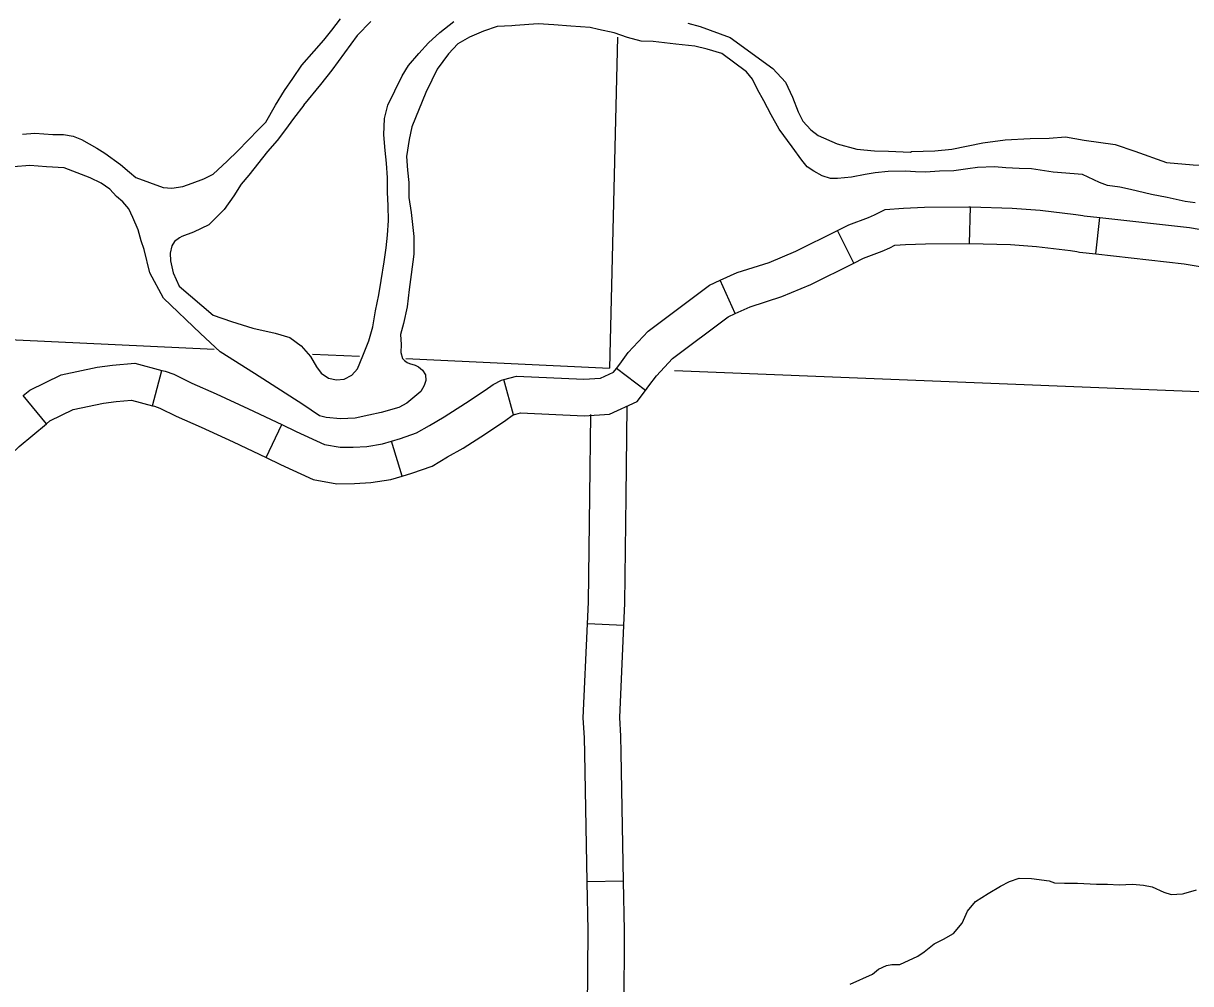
# Model space of a CAD drawing. Extents: x 1196286 to 1268366, y 2040822 to 2082115.
# Drawn here: x 1233761 to 1235560, y 2054453 to 2055934 of the extents above; entities that cross this region are included whole.
import ezdxf

# ---------------------------------------------------------------- set-up
doc = ezdxf.new("R2010")
doc.units = 0
for name, color, linetype in [('60', 7, 'Continuous'), ('61', 7, 'Continuous'), ('62', 7, 'Continuous'), ('Level 69', 7, 'Continuous'), ('Level 74', 7, 'Continuous')]:
    doc.layers.add(name, color=color, linetype=linetype)

msp = doc.modelspace()

# ---------------------------------------------------------------- linework, layer by layer
at = {"layer": '60'}
for points in [[(1234676.5, 2055912.9), (1234664.4, 2055402.1)], [(1233650.7, 2055450.9), (1234054.7, 2055431.4)], [(1234206.3, 2055424.1), (1234279.1, 2055420.6)], [(1234350.2, 2055417.2), (1234664.4, 2055402.1)], [(1236291.5, 2055337.2), (1234764.4, 2055398.1)]]:
    msp.add_lwpolyline(points, dxfattribs=at)
at = {"layer": '61'}
for p, q in [((1235219.3, 2055594.6), (1235220.7, 2055650.9)), ((1235414, 2055578.6), (1235420.2, 2055634.5)), ((1235040.9, 2055564.2), (1235016, 2055614.7)), ((1234858.1, 2055486.6), (1234834.9, 2055537.8)), ((1233959.8, 2055344.5), (1233974, 2055398.9)), ((1234719.8, 2055367.8), (1234674.9, 2055401.8)), ((1234516.2, 2055330.6), (1234501.5, 2055384.9)), ((1233796.6, 2055316.7), (1233760.6, 2055360)), ((1234135, 2055264.5), (1234159.1, 2055315.3)), ((1234344.5, 2055236), (1234328.1, 2055289.8))]:
    msp.add_line(p, q, dxfattribs=at)
for points in [[(1235016, 2055614.7), (1235033.5, 2055623.3), (1235063.5, 2055634.9), (1235072.8, 2055638.8), (1235089.2, 2055647.2), (1235117.8, 2055649), (1235150.2, 2055650.4), (1235218.5, 2055650.9), (1235220.7, 2055650.9)], [(1235220.7, 2055650.9), (1235285.2, 2055649.3), (1235328.1, 2055646.1), (1235383.2, 2055639.4), (1235393.9, 2055637.5), (1235395.9, 2055637.2), (1235420.2, 2055634.5)], [(1235420.2, 2055634.5), (1235558.4, 2055619.1), (1235612, 2055609.8), (1235618, 2055608.8)], [(1234834.9, 2055537.8), (1234861.1, 2055549.6), (1234910.5, 2055565.4), (1234951.4, 2055582.7), (1235016, 2055614.7)], [(1235040.9, 2055564.2), (1235056.1, 2055571.7), (1235084.6, 2055582.7), (1235096.6, 2055587.8), (1235104.4, 2055591.8), (1235120.7, 2055592.8), (1235151.7, 2055594.1), (1235218.1, 2055594.7), (1235219.3, 2055594.6)], [(1235219.3, 2055594.6), (1235282.4, 2055593.1), (1235322.6, 2055590.1), (1235374.9, 2055583.7), (1235385, 2055582), (1235388.8, 2055581.4), (1235414, 2055578.6)], [(1235414, 2055578.6), (1235550.5, 2055563.4), (1235602.6, 2055554.4), (1235608.7, 2055553.3)], [(1234858.1, 2055486.6), (1234881.3, 2055497), (1234930.1, 2055512.6), (1234974.8, 2055531.6), (1235040.9, 2055564.2)], [(1234674.9, 2055401.8), (1234680.1, 2055408.5), (1234693.2, 2055426.5), (1234723.7, 2055459.3), (1234818.4, 2055530.4), (1234834.9, 2055537.8)], [(1234719.8, 2055367.8), (1234725.2, 2055374.9), (1234736.7, 2055390.6), (1234761.5, 2055417.3), (1234847.2, 2055481.6), (1234858.1, 2055486.6)], [(1233760.6, 2055360), (1233770.9, 2055368.5), (1233819.1, 2055392), (1233874.5, 2055404), (1233897.9, 2055407.1), (1233932.3, 2055409.8), (1233974, 2055398.9)], [(1233974, 2055398.9), (1233979.2, 2055397.5), (1233992.9, 2055392.9), (1234020.3, 2055379.3), (1234058, 2055362.8), (1234107.8, 2055339.7), (1234159.1, 2055315.3)], [(1234501.5, 2055384.9), (1234521.1, 2055390.2), (1234624.6, 2055385.2), (1234650.4, 2055386.9), (1234670.6, 2055396.1), (1234674.9, 2055401.8)], [(1234328.1, 2055289.8), (1234342, 2055294), (1234367, 2055302.7), (1234386.6, 2055314.2), (1234409.6, 2055327.3), (1234442.3, 2055348.2), (1234472.6, 2055368.4), (1234485, 2055377.4), (1234497.8, 2055383.9), (1234501.5, 2055384.9)], [(1234516.2, 2055330.6), (1234527.2, 2055333.6), (1234625.1, 2055328.9), (1234664.3, 2055331.4), (1234706.9, 2055350.8), (1234719.8, 2055367.8)], [(1233796.6, 2055316.7), (1233801.6, 2055320.9), (1233837.7, 2055338.5), (1233884.2, 2055348.5), (1233903.7, 2055351.1), (1233927.2, 2055353), (1233959.8, 2055344.5)], [(1233959.8, 2055344.5), (1233963.1, 2055343.6), (1233971.3, 2055340.8), (1233996.4, 2055328.3), (1234034.9, 2055311.5), (1234084, 2055288.8), (1234135, 2055264.5)], [(1234344.5, 2055236), (1234359.4, 2055240.5), (1234390.7, 2055251.4), (1234414.8, 2055265.5), (1234438.7, 2055279.1), (1234473.1, 2055301.2), (1234504.7, 2055322.2), (1234514.4, 2055329.2), (1234518.1, 2055331.1), (1234516.2, 2055330.6)], [(1233665.6, 2055180), (1233686.3, 2055210.2), (1233709.3, 2055235.2), (1233729, 2055257.3), (1233754.3, 2055281.6), (1233796.6, 2055316.7)], [(1234159.1, 2055315.3), (1234181.1, 2055304.9), (1234224.7, 2055284.8), (1234249, 2055280.4), (1234269.3, 2055280.5), (1234290.1, 2055281.8), (1234314.4, 2055285.6), (1234328.1, 2055289.8)], [(1234135, 2055264.5), (1234157.3, 2055253.9), (1234207.7, 2055230.7), (1234244.1, 2055224.1), (1234271.2, 2055224.3), (1234296.3, 2055225.9), (1234327, 2055230.7), (1234344.5, 2055236)]]:
    msp.add_lwpolyline(points, dxfattribs=at)
at = {"layer": '62'}
for points in [[(1234296.3, 2055937), (1234275.4, 2055915.1), (1234256, 2055888.7), (1234236.1, 2055861.9), (1234219, 2055839.6), (1234192.7, 2055807.6), (1234193.1, 2055808), (1234177.4, 2055787.1), (1234164.8, 2055770.4), (1234151.9, 2055753.6), (1234137, 2055736.2), (1234108.1, 2055699.7), (1234096.7, 2055686.3), (1234085.2, 2055668.1), (1234070.3, 2055646.9), (1234046.7, 2055623.5), (1234023, 2055611.8), (1234004.9, 2055605.3), (1234001.5, 2055603.4), (1233993.9, 2055597.5), (1233989.7, 2055591.2), (1233987, 2055579.6), (1233987.5, 2055567.9), (1233991.8, 2055549.4), (1234000.9, 2055528.6), (1234053.1, 2055484.3), (1234081.4, 2055474.5), (1234114.2, 2055463.9), (1234149, 2055456.2), (1234171.4, 2055449.5), (1234189.2, 2055436.9), (1234203.6, 2055420.5), (1234212.7, 2055404.2), (1234219.7, 2055394.7), (1234231.2, 2055387), (1234243.5, 2055384.6), (1234255.2, 2055385.6), (1234267.2, 2055391.4), (1234276, 2055401.1), (1234284.1, 2055421.6), (1234293.4, 2055444.5), (1234299.3, 2055466.2), (1234303.4, 2055490.6), (1234308.6, 2055515.3), (1234312.3, 2055537.5), (1234316.8, 2055566.3), (1234320.1, 2055588.1), (1234322.2, 2055607.3), (1234323.6, 2055630.2), (1234323.2, 2055652.7), (1234322, 2055673.8), (1234321.9, 2055695.6), (1234320.3, 2055718.6), (1234318.7, 2055737.8), (1234316.4, 2055761.9), (1234317.5, 2055787.5), (1234322.7, 2055807.7), (1234333.5, 2055829.7), (1234344.6, 2055852.9), (1234354.6, 2055868.9), (1234370.2, 2055887.5), (1234385.4, 2055903.8), (1234402.9, 2055920.1), (1234424.4, 2055936.8)], [(1234209.2, 2055890.9), (1234224, 2055908), (1234236.2, 2055923.6), (1234249.6, 2055941.1)], [(1234785.1, 2055934.5), (1234804, 2055929), (1234850.3, 2055912.1), (1234916.1, 2055864.2), (1234935.5, 2055843.4), (1234946.5, 2055820.1), (1234955.2, 2055797.4), (1234962.5, 2055783.4), (1234974.7, 2055769.7), (1234986.2, 2055761.3), (1235015.2, 2055748.1), (1235045.8, 2055739.8), (1235072.8, 2055737.5)], [(1235393.3, 2055701.1), (1235348.4, 2055704.7), (1235315.1, 2055709.7), (1235295.7, 2055710), (1235275.4, 2055711), (1235257.9, 2055712.7), (1235231.6, 2055711.6), (1235217, 2055709.9), (1235195.2, 2055706.8), (1235173.1, 2055706), (1235151.4, 2055704.4), (1235136, 2055705), (1235120.7, 2055706), (1235094.2, 2055705.6), (1235073.9, 2055703.3), (1235058.4, 2055700.8), (1235037.4, 2055697), (1235015.6, 2055695), (1235005.1, 2055694.8), (1234992.1, 2055698.8), (1234979.4, 2055706.1), (1234969, 2055712.6), (1234960.9, 2055722.9), (1234946.2, 2055743.8), (1234926, 2055771.1), (1234913.6, 2055792.7), (1234902.3, 2055814.3), (1234892.4, 2055832.1), (1234884.7, 2055848), (1234875.6, 2055859), (1234837.7, 2055887.6), (1234815, 2055894.1), (1234796, 2055898.7), (1234766.4, 2055901.8), (1234731.5, 2055906.1), (1234713.1, 2055906.7), (1234692.1, 2055912.4), (1234671.5, 2055919.3), (1234647.5, 2055924.5), (1234634.5, 2055927.5), (1234604.9, 2055929.8), (1234578.3, 2055931.6), (1234554.4, 2055933.5), (1234519.1, 2055930.9), (1234513.5, 2055930.3), (1234491, 2055929.1), (1234470.3, 2055922.2), (1234448.5, 2055912.7), (1234430.7, 2055902.5), (1234415.9, 2055886.9), (1234398.7, 2055863.4), (1234390.6, 2055846.2), (1234381.4, 2055827.6), (1234359.7, 2055774.5), (1234355.3, 2055755), (1234351.6, 2055728.7), (1234352.8, 2055707.6), (1234354.8, 2055688.8), (1234354.8, 2055665.5), (1234358.6, 2055642.5), (1234362.6, 2055605.6), (1234362.6, 2055578.1), (1234358.8, 2055546.6), (1234355.5, 2055523.7), (1234352.2, 2055496.7), (1234346.6, 2055471.2), (1234341.9, 2055454.3), (1234343.2, 2055438.9), (1234342.6, 2055426.5), (1234345.1, 2055417), (1234348.4, 2055414.4), (1234352.5, 2055411.3), (1234356.2, 2055409.4), (1234364.8, 2055407), (1234370, 2055404.3), (1234376, 2055399.3), (1234380.7, 2055392.1), (1234381, 2055383.1), (1234378.6, 2055375.6), (1234373.3, 2055366.6), (1234364.2, 2055358.5), (1234352, 2055348.5), (1234339.6, 2055341.5), (1234312.1, 2055334), (1234293.4, 2055329.8), (1234272.3, 2055325.5), (1234249.5, 2055324), (1234227.4, 2055326.2), (1234217.3, 2055328.9), (1234191.3, 2055346.2), (1234117, 2055393.9), (1234063.9, 2055427.7), (1234033.6, 2055456), (1233976.6, 2055510.1), (1233955.5, 2055549.2), (1233947, 2055585.4), (1233942.3, 2055598.6), (1233937.6, 2055615.6), (1233929.6, 2055634.5), (1233923.4, 2055647.8), (1233914.2, 2055658.8)], [(1233759.4, 2055763.2), (1233778.6, 2055764.5), (1233806.3, 2055762.6), (1233822.4, 2055762.4), (1233837.3, 2055760.3), (1233850.4, 2055754.8), (1233873.8, 2055741.3), (1233886.4, 2055733.6), (1233910.5, 2055716.4), (1233924.2, 2055704.5), (1233934.2, 2055696.1), (1233976.3, 2055680.9), (1233989.4, 2055679.9), (1234006.3, 2055682.7), (1234021, 2055687.8), (1234039.1, 2055694.3), (1234053.4, 2055701.6), (1234075, 2055721.6), (1234091.4, 2055737.2), (1234123.3, 2055770.2), (1234134.3, 2055781.7), (1234149.6, 2055807.8), (1234163.4, 2055830.6), (1234176, 2055849.2), (1234190.2, 2055869.7), (1234209.2, 2055890.9)], [(1235072.8, 2055737.5), (1235094.5, 2055736.8), (1235128.6, 2055735.6), (1235129.7, 2055736.3), (1235165.7, 2055737.7), (1235191.9, 2055740), (1235240, 2055749.8), (1235274.5, 2055754.6), (1235312.8, 2055756.4), (1235342.4, 2055757.1), (1235367.1, 2055759), (1235396.3, 2055754.1)], [(1235396.3, 2055754.1), (1235444, 2055747.2), (1235474.2, 2055736.8), (1235522.9, 2055719.3), (1235564.4, 2055715.8), (1235590.7, 2055715.3), (1235618.9, 2055710.1), (1235630.8, 2055706.5), (1235647, 2055700.6), (1235660.7, 2055694.7), (1235682.4, 2055690.2), (1235714.9, 2055687.6), (1235743.8, 2055690.4), (1235784.5, 2055699), (1235826.3, 2055712.1), (1235880.3, 2055729.4), (1235903.3, 2055738.6)], [(1233914.2, 2055658.8), (1233904.2, 2055667.2), (1233893.9, 2055678.3), (1233880.5, 2055687.5), (1233863.8, 2055695.6), (1233823.5, 2055711.2), (1233796.6, 2055712.7), (1233770.4, 2055714.9), (1233745.7, 2055713)], [(1235567, 2055657.1), (1235551.7, 2055659.3), (1235524.1, 2055665.5), (1235499.8, 2055670.1), (1235467.7, 2055677.9), (1235450.9, 2055681.3), (1235431.9, 2055683.9), (1235420, 2055688.7), (1235393.3, 2055701.1)]]:
    msp.add_lwpolyline(points, dxfattribs=at)
at = {"layer": 'Level 69'}
for p, q in [((1234686.5, 2055005.4), (1234630.3, 2055008)), ((1234686.1, 2054611.5), (1234629.9, 2054610.4))]:
    msp.add_line(p, q, dxfattribs=at)
for points in [[(1234690.1, 2055204.3), (1234690.1, 2055204.7), (1234691.8, 2055343.9)], [(1234633.9, 2055205), (1234633.9, 2055205.4), (1234635.4, 2055331.1)], [(1234630.3, 2055008), (1234631.8, 2055041.6), (1234633.9, 2055205)], [(1234686.5, 2055005.4), (1234688.1, 2055040), (1234690.1, 2055204.3)], [(1234626.1, 2054808.4), (1234625.6, 2054832.5), (1234623.7, 2054863.1), (1234630.3, 2055008)], [(1234682.3, 2054809.4), (1234681.8, 2054834.8), (1234680.1, 2054863.6), (1234686.5, 2055005.4)], [(1234629.9, 2054610.4), (1234626.1, 2054808.4)], [(1234686.1, 2054611.5), (1234682.3, 2054809.4)], [(1234630.5, 2054413.1), (1234631.3, 2054535.2), (1234629.9, 2054610.4)], [(1234686.8, 2054412.8), (1234687.6, 2054535.5), (1234686.1, 2054611.5)]]:
    msp.add_lwpolyline(points, dxfattribs=at)
at = {"layer": 'Level 74'}
msp.add_lwpolyline([(1235035.4, 2054452.4), (1235069.8, 2054467.9), (1235079.3, 2054475.6), (1235091.4, 2054481.4), (1235099.7, 2054483.1), (1235111.7, 2054482.8), (1235139.7, 2054495.8), (1235149.2, 2054502.4), (1235164.8, 2054514.5), (1235179.2, 2054521.7), (1235194.7, 2054530.8), (1235207.8, 2054546.4), (1235216.4, 2054565), (1235228.7, 2054580.2), (1235248, 2054592.6), (1235267, 2054603.5), (1235281, 2054610.7), (1235295.7, 2054616.1), (1235314.8, 2054615.7), (1235342.1, 2054611.7), (1235350.3, 2054608.9), (1235366, 2054608.3), (1235385.9, 2054608.2), (1235415.1, 2054606.5), (1235432.3, 2054606.6), (1235449.9, 2054605.8), (1235470.6, 2054606.9), (1235487.4, 2054605.4), (1235500.9, 2054602.5), (1235518.7, 2054594.3), (1235530.2, 2054590.7), (1235547.5, 2054591.8), (1235549.7, 2054592.2), (1235569.3, 2054597.8)], dxfattribs=at)

doc.saveas('drawing.dxf')
